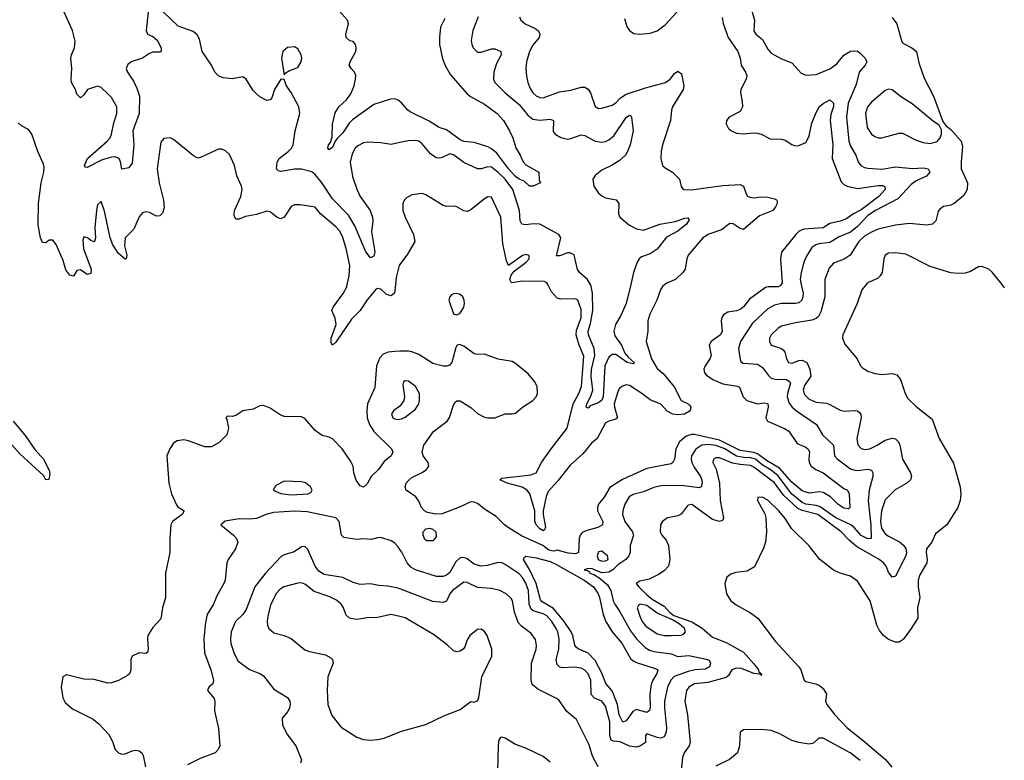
# Model space of a CAD drawing. Header units: inches. Extents: x 1603819 to 1745079, y 385938 to 533966.
# Tile 384 of 561: x 1697799 to 1703500, y 447247 to 451533. Entities that reach past the tile are written whole.
import ezdxf

# ---------------------------------------------------------------- set-up
doc = ezdxf.new("R2010")
doc.units = ezdxf.units.IN
doc.header["$MEASUREMENT"] = 0
for name, color, linetype in [('B6494', 7, 'Continuous'), ('B6495', 7, 'Continuous'), ('B7404', 7, 'Continuous'), ('B7405', 7, 'Continuous')]:
    doc.layers.add(name, color=color, linetype=linetype)

msp = doc.modelspace()

# ---------------------------------------------------------------- linework, layer by layer
at = {"layer": 'B6494', "color": 5}
for points, elevation in [([(1699974, 450000), (1699969.4, 449950.6), (1699950, 449935.3), (1699923.1, 449943.1), (1699890, 449974), (1699870, 449977.4), (1699859.3, 449970), (1699810, 449911.2), (1699770, 449850.9), (1699719.3, 449800.7), (1699630, 449666.9), (1699609.7, 449649.7), (1699602.6, 449662.6), (1699602.4, 449690), (1699630.7, 449770), (1699625.4, 449805.4), (1699606.9, 449850), (1699614.2, 449870), (1699671.7, 449948.3), (1699692, 449988), (1699694.8, 450000)], 380), ([(1700000, 449614), (1699970, 449613.6), (1699931.7, 449608.3), (1699902.9, 449597.1), (1699883.1, 449576.9), (1699865.5, 449530), (1699854.8, 449405.2), (1699813.4, 449310), (1699809.2, 449270), (1699811.1, 449230), (1699824, 449190), (1699850, 449150.9), (1699951.4, 449050), (1699959, 449030), (1699950.3, 449010), (1699910, 448975.4), (1699876.5, 448930), (1699834.8, 448890), (1699810, 448848), (1699790, 448828.4), (1699770, 448835.6), (1699747.4, 448867.4), (1699733.7, 448910), (1699728.8, 448948.8), (1699716.3, 448976.3), (1699665.1, 449050), (1699610, 449107.6), (1699590, 449117.6), (1699550, 449127.6), (1699530, 449139.7), (1699510, 449156.3), (1699450, 449225.6), (1699430, 449235.6), (1699330, 449236.9), (1699306.8, 449246.8), (1699250, 449285.1), (1699210, 449300.9), (1699190, 449299.3), (1699150, 449278.4), (1699090.3, 449269.7), (1699050, 449242.9), (1699030, 449237), (1699002, 449238), (1698992, 449230), (1698999.1, 449219.1), (1699008.4, 449170), (1698999.1, 449130), (1698954.2, 449085.8), (1698910, 449060.9), (1698870, 449060.5), (1698776.8, 449096.8), (1698750, 449101.7), (1698710, 449096.9), (1698690, 449082.9), (1698667.4, 449050), (1698651.6, 449010), (1698662.6, 448850), (1698678.3, 448790), (1698706, 448726), (1698714.4, 448714.4), (1698751.3, 448690), (1698739.1, 448670), (1698684.4, 448630), (1698674, 448610), (1698667.4, 448530), (1698668.8, 448450), (1698643.6, 448330), (1698643.7, 448190), (1698625.5, 448130), (1698615.1, 448064.9), (1698570, 448016), (1698541.6, 447970), (1698538.7, 447950), (1698543.1, 447890), (1698538.8, 447870), (1698530, 447864.5), (1698490, 447869.6), (1698451, 447850), (1698442.8, 447830), (1698442, 447770), (1698437.3, 447750), (1698423.1, 447736.9), (1698370, 447709.7), (1698330, 447695.8), (1698310, 447694), (1698230, 447714.5), (1698170, 447716.2), (1698070, 447742), (1698048, 447730), (1698038.4, 447670), (1698048.8, 447608.8), (1698061.7, 447581.7), (1698105, 447545), (1698224.2, 447484.2), (1698257.2, 447457.2), (1698315.9, 447395.9), (1698336.4, 447356.4), (1698352.2, 447310), (1698370, 447290.4), (1698390, 447283.2), (1698410, 447283.6), (1698450, 447301.5), (1698470, 447305.5), (1698490, 447301.7), (1698506.4, 447290), (1698514.3, 447274.3), (1698527.1, 447210)], 420), ([(1700000, 449296.6), (1699963.1, 449270), (1699952.2, 449250), (1699959.3, 449230), (1699970, 449223.1), (1699990, 449218.9), (1700000, 449221)], 440), ([(1697761.7, 449210), (1697830, 449127.3), (1697886.6, 449046.6), (1697936.1, 448990), (1697970, 448926.8), (1697974.3, 448905.7), (1697967.9, 448872.1), (1697950, 448869.6), (1697935.8, 448895.8), (1697800.5, 449020.5), (1697737.3, 449090)], 380), ([(1700000, 448467.2), (1699990, 448481.6), (1699970, 448503.6), (1699950, 448516.3), (1699890, 448535.6), (1699870, 448535.1), (1699834.5, 448525.5), (1699790, 448528.7), (1699750, 448524.4), (1699676.3, 448536.3), (1699662.4, 448550), (1699647.7, 448630), (1699628.3, 448650), (1699464.1, 448684.1), (1699390, 448689.1), (1699270, 448680.5), (1699230, 448670.7), (1699170, 448646.9), (1699130, 448642.8), (1699070, 448645.1), (1698988.6, 448631.4), (1698964.4, 448610), (1699037.6, 448550), (1699054, 448530), (1699062.4, 448510), (1699048.4, 448470), (1699006.4, 448410), (1698997.6, 448390), (1698989, 448290), (1698980.8, 448270), (1698940.8, 448199.2), (1698921.5, 448150), (1698884.9, 448090), (1698873.7, 448046.3), (1698864.2, 447950), (1698868.9, 447868.9), (1698906, 447770), (1698920.9, 447710), (1698916.4, 447690), (1698893.4, 447670), (1698886.7, 447650), (1698925.1, 447605.1), (1698928.4, 447590), (1698926.2, 447533.8), (1698950.4, 447430), (1698957.3, 447330), (1698947.7, 447310), (1698930.2, 447289.8), (1698843.1, 447256.9), (1698770, 447219.8)], 440), ([(1700000, 448240.1), (1699990, 448244), (1699930, 448255.6), (1699877.8, 448257.8), (1699830, 448268.4), (1699770, 448265.3), (1699730, 448276.5), (1699670, 448304.1), (1699561.7, 448321.7), (1699530, 448342.5), (1699509.1, 448370), (1699467, 448467), (1699450, 448483.7), (1699430, 448482.9), (1699387.1, 448452.9), (1699330, 448436.8), (1699312.7, 448427.3), (1699221.1, 448330), (1699161, 448250), (1699110, 448119.7), (1699090, 448091), (1699049.1, 448050.9), (1699023, 447990), (1699018.9, 447950), (1699022.3, 447922.3), (1699038.8, 447870), (1699062.3, 447822.3), (1699130, 447771.6), (1699188.5, 447748.5), (1699210, 447734.9), (1699270, 447658), (1699350, 447610.6), (1699363, 447590), (1699364.9, 447570), (1699360.5, 447550), (1699350.5, 447530), (1699319.3, 447490), (1699320.3, 447450), (1699350, 447393.4), (1699398.4, 447330), (1699430.4, 447250), (1699424, 447230)], 460), ([(1700000, 448079.6), (1699950, 448091.4), (1699870, 448073.6), (1699810, 448071.9), (1699750, 448061.2), (1699725, 448065), (1699709.3, 448069.3), (1699690, 448086.9), (1699672.3, 448132.3), (1699659.8, 448150), (1699633.3, 448173.3), (1699593.6, 448193.6), (1699503.2, 448223.2), (1699450, 448266.2), (1699430, 448273.3), (1699410, 448272.5), (1699328.7, 448251.3), (1699305.4, 448234.6), (1699286.3, 448213.7), (1699252.4, 448150), (1699236.8, 448090), (1699232.1, 448052.1), (1699233.6, 448030), (1699240.9, 448010), (1699270, 447985.3), (1699330.8, 447970), (1699370, 447951.7), (1699450, 447887.2), (1699476.8, 447876.8), (1699570, 447858.2), (1699600.8, 447840.8), (1699610.3, 447830), (1699613.4, 447810), (1699583.2, 447730), (1699578.6, 447650), (1699582, 447570), (1699606.2, 447506.2), (1699659.6, 447439.6), (1699750, 447381.6), (1699790, 447367), (1699830, 447364.2), (1699870, 447367.4), (1699910, 447374.9), (1700000, 447411.5)], 480)]:
    msp.add_lwpolyline(points, dxfattribs=dict(at, elevation=elevation))
at = {"layer": 'B6494', "color": 5, "elevation": 440}
msp.add_lwpolyline([(1699330, 448862), (1699282.6, 448837.4), (1699266.7, 448810), (1699310, 448790.2), (1699370, 448783.1), (1699470, 448788.4), (1699483.9, 448796.1), (1699491.8, 448810), (1699482, 448830), (1699453.2, 448853.2), (1699430, 448859.3)], close=True, dxfattribs=at)
at = {"layer": 'B6495', "color": 5}
for points, elevation in [([(1700000, 451060.5), (1699990, 451068.4), (1699970, 451075.2), (1699945.7, 451074.3), (1699850, 451041.7), (1699726.6, 450953.4), (1699706, 450934), (1699670, 450878.9), (1699635.2, 450844.8), (1699630, 450833.6), (1699626.6, 450833.4), (1699610, 450794.5), (1699590, 450780.9), (1699582.9, 450790), (1699586.9, 450810), (1699597.5, 450822.5), (1699607.4, 450852.6), (1699609, 450929), (1699625.9, 450994.1), (1699646.7, 451030), (1699690.7, 451069.3), (1699715.8, 451104.2), (1699735.5, 451150), (1699744, 451190), (1699745.3, 451210), (1699738.3, 451230), (1699717.6, 451250), (1699707.1, 451270), (1699712.2, 451290), (1699744.1, 451350), (1699747.7, 451370), (1699742.7, 451390), (1699730, 451406.6), (1699710, 451411.5), (1699689.7, 451430), (1699687.1, 451450), (1699702.3, 451510), (1699696.8, 451530), (1699610, 451627.7)], 340), ([(1698542.3, 451577.7), (1698530.6, 451470), (1698538.8, 451450), (1698570, 451437), (1698595.6, 451415.6), (1698618.7, 451370), (1698617.3, 451350), (1698610, 451346.3), (1698570, 451346.3), (1698550, 451338.4), (1698510, 451311.4), (1698444.4, 451290), (1698425.3, 451274.7), (1698415.9, 451250), (1698422.7, 451230), (1698458.1, 451178.1), (1698477.9, 451137.9), (1698493.3, 451090), (1698490.1, 450990), (1698454.5, 450890), (1698459.9, 450810), (1698450, 450703.7), (1698430, 450675.6), (1698390, 450667.8), (1698382.8, 450710), (1698374.5, 450730), (1698350, 450739.9), (1698330, 450738.7), (1698277.1, 450722.9), (1698190, 450678), (1698180.7, 450680.7), (1698173.2, 450690), (1698191.5, 450730), (1698306.2, 450830), (1698321.9, 450850), (1698330, 450870.4), (1698343, 450937), (1698361.6, 450990), (1698360.5, 451030), (1698330, 451082.8), (1698310, 451105), (1698270, 451140.7), (1698250, 451148.7), (1698191.4, 451128.6), (1698170, 451099.5), (1698150, 451081.6), (1698130, 451102.7), (1698122.4, 451130), (1698099.4, 451170), (1698097.5, 451190), (1698100.9, 451250), (1698094.6, 451310), (1698098, 451330), (1698116.2, 451370), (1698120.5, 451410), (1698105.2, 451470), (1698056.3, 451576.3)], 360), ([(1700000, 450822.5), (1699950, 450811.8), (1699890, 450821), (1699810, 450823.8), (1699790, 450820.9), (1699755.8, 450804.2), (1699740.9, 450790), (1699723.1, 450756.9), (1699712, 450708), (1699725.6, 450625.6), (1699750, 450552.2), (1699770.2, 450510), (1699827.6, 450430), (1699841.6, 450390), (1699843.9, 450370), (1699835.2, 450304.8), (1699855.2, 450190), (1699850, 450165.2), (1699830, 450155.1), (1699803.5, 450190), (1699740.1, 450340.1), (1699702.7, 450402.7), (1699610, 450496.1), (1699550, 450588.2), (1699510, 450636.5), (1699490, 450652.2), (1699430, 450667.5), (1699390, 450668.6), (1699310, 450654.6), (1699297.8, 450657.8), (1699285.7, 450670), (1699289.7, 450709.7), (1699301.4, 450730), (1699354, 450770), (1699371.8, 450790), (1699381.8, 450810), (1699394.2, 450890), (1699421.1, 450990), (1699415.8, 451030), (1699370, 451112.3), (1699343.7, 451150), (1699330, 451188), (1699310, 451188.7), (1699273.4, 451130), (1699258.8, 451081.2), (1699250, 451069.2), (1699230, 451065.2), (1699190, 451086), (1699170, 451103.7), (1699150, 451123.7), (1699110, 451189.4), (1699090, 451202.4), (1699029, 451191), (1698976.3, 451196.3), (1698950, 451208.3), (1698929.6, 451230), (1698909.6, 451270), (1698855.4, 451350), (1698840.1, 451420.1), (1698826.3, 451446.3), (1698804.2, 451464.2), (1698716.1, 451496.1), (1698630, 451578.4)], 360), ([(1699694.8, 450000), (1699706.2, 450050), (1699709.9, 450110.1), (1699690, 450209.5), (1699670, 450273.6), (1699652.8, 450310), (1699630, 450335), (1699541.3, 450410), (1699510, 450449.3), (1699422, 450462), (1699390, 450461.3), (1699370, 450451.6), (1699338.6, 450401.4), (1699330, 450391.3), (1699310, 450380.5), (1699290, 450387.6), (1699250, 450420.4), (1699230, 450424.8), (1699170, 450405.7), (1699106, 450394), (1699070, 450379.7), (1699050, 450378.4), (1699040.8, 450400.8), (1699042.5, 450430), (1699079.8, 450510), (1699086.3, 450550), (1699082.4, 450570), (1699056.9, 450630), (1699043, 450690), (1699014, 450754), (1698990, 450775.1), (1698970, 450783.7), (1698950, 450784.5), (1698850, 450737), (1698830, 450732), (1698805.2, 450745.2), (1698690, 450840.7), (1698670, 450849.4), (1698634, 450846), (1698615.5, 450824.5), (1698595.6, 450670), (1698606.1, 450590), (1698631, 450489), (1698634.7, 450445.3), (1698625.9, 450414.1), (1698610, 450397.6), (1698590, 450396.9), (1698550, 450416.9), (1698530, 450421.3), (1698510, 450415.8), (1698490, 450393.3), (1698458.9, 450321.1), (1698408.6, 450270), (1698405.4, 450225.4), (1698419.5, 450170), (1698414.8, 450150), (1698410, 450148), (1698370, 450179.7), (1698337.3, 450230), (1698323.2, 450270), (1698290, 450426), (1698270, 450481.2), (1698250, 450461.2), (1698243.2, 450430), (1698233.8, 450330), (1698238, 450270), (1698232.4, 450250), (1698230, 450248), (1698210, 450255.4), (1698190.7, 450270.7), (1698170, 450276.2), (1698163.5, 450256.5), (1698167.5, 450207.5), (1698212.3, 450090), (1698210, 450063.7), (1698190, 450058), (1698150, 450086), (1698130, 450082.7), (1698110, 450048.7), (1698090, 450055.1), (1698065.6, 450085.6), (1698050, 450139.5), (1698010, 450231.8), (1697990, 450257), (1697970, 450257.2), (1697950, 450242), (1697930, 450244), (1697919.5, 450270), (1697906.7, 450346.7), (1697907.3, 450470), (1697923.5, 450590), (1697939.2, 450650), (1697939.7, 450679.7), (1697937.1, 450697.1), (1697904.2, 450770), (1697869.4, 450870), (1697850, 450897.2), (1697810, 450919.3), (1697790, 450936)], 380), ([(1700000, 450116), (1699995.6, 450110), (1699977.9, 450042.1), (1699974, 450000)], 380)]:
    msp.add_lwpolyline(points, dxfattribs=dict(at, elevation=elevation))
at = {"layer": 'B6495', "color": 5, "elevation": 360}
msp.add_lwpolyline([(1699390, 451376), (1699350, 451372.3), (1699322, 451350), (1699315.5, 451310), (1699330, 451214), (1699336.4, 451223.6), (1699360.9, 451239.1), (1699410, 451257.3), (1699429.4, 451290), (1699432.8, 451310), (1699429.4, 451330), (1699410, 451364)], close=True, dxfattribs=at)
at = {"layer": 'B7404', "color": 5}
for points, elevation in [([(1702323.5, 450000), (1702334.2, 449950), (1702333.8, 449930), (1702326.8, 449910), (1702310, 449894.5), (1702290.7, 449890), (1702210, 449889.9), (1702170, 449881.9), (1702130, 449859.6), (1702042.3, 449777.7), (1701973.1, 449670), (1701960.5, 449630), (1701970, 449567.3), (1701974.7, 449554.7), (1701985, 449545), (1702070, 449538.8), (1702100.1, 449520.1), (1702133.6, 449473.6), (1702150, 449458.5), (1702172.1, 449452.1), (1702239.3, 449450), (1702257.8, 449437.8), (1702262.2, 449430), (1702243.9, 449370), (1702242.5, 449350), (1702253.7, 449313.7), (1702271, 449291), (1702295.9, 449270), (1702412.4, 449190), (1702447.5, 449130), (1702511, 449070), (1702517.3, 449010), (1702532.7, 448992.7), (1702610, 448934.3), (1702627.3, 448927.3), (1702650, 448924.2), (1702710, 448931.1), (1702730, 448926.4), (1702738.4, 448910), (1702738.9, 448890), (1702716.3, 448810), (1702710.9, 448749.1), (1702727.3, 448610), (1702729.1, 448530.9), (1702710, 448529.4), (1702670, 448547.1), (1702632.1, 448592.1), (1702610.5, 448610.5), (1702524.1, 448650), (1702433.2, 448713.2), (1702410, 448721.2), (1702350, 448729.3), (1702330, 448738.2), (1702267.2, 448790), (1702190, 448894.1), (1702150, 448925.7), (1702096.9, 448956.9), (1702058.5, 448990), (1702030, 448997.9), (1701990, 448998.8), (1701950, 449006.7), (1701881.7, 449050), (1701830, 449068.6), (1701785.8, 449074.2), (1701748.4, 449070), (1701713, 449047), (1701689.1, 449010), (1701686.3, 448990), (1701690.1, 448970), (1701703.1, 448943.1), (1701740.3, 448890), (1701747.9, 448870), (1701751.2, 448848.8), (1701744.6, 448830), (1701730, 448823.8), (1701630, 448838.3), (1701510, 448835.4), (1701470, 448826.7), (1701410, 448800.7), (1701350, 448785.7), (1701327.4, 448772.6), (1701302.9, 448730), (1701290.7, 448690), (1701289.5, 448670), (1701302.5, 448630), (1701346.2, 448570), (1701352.9, 448550), (1701334, 448490), (1701332.8, 448450), (1701326.3, 448430), (1701307.4, 448410), (1701261.1, 448378.9), (1701232.2, 448350), (1701210, 448335.7), (1701170, 448332.9), (1701110, 448356.8), (1701084.2, 448355.8), (1701067.4, 448350), (1701086.1, 448346.1), (1701097.8, 448337.8), (1701100.8, 448330), (1701122.3, 448322.3), (1701158.9, 448298.9), (1701202.5, 448262.5), (1701221.4, 448230), (1701235.3, 448170), (1701244.5, 448150), (1701272.5, 448110), (1701335.4, 447995.4), (1701370, 447949.4), (1701419.6, 447899.6), (1701445.1, 447885.1), (1701470, 447877.5), (1701570, 447862.2), (1701610, 447848.5), (1701673.6, 447853.6), (1701772.7, 447832.7), (1701790, 447826.2), (1701798.5, 447810), (1701791.8, 447788.2), (1701770, 447774.1), (1701710, 447770.8), (1701670, 447760.7), (1701588.8, 447731.2), (1701568.1, 447710), (1701549.2, 447670), (1701532.1, 447590), (1701532.1, 447550), (1701544.6, 447435.4), (1701541.5, 447410), (1701530, 447383.5), (1701510, 447375), (1701490, 447378), (1701430, 447400.7), (1701422.6, 447390), (1701422.8, 447350), (1701393, 447330), (1701370, 447322.1), (1701329.4, 447329.4), (1701274.6, 447354.6), (1701237.2, 447357.2), (1701224, 447364), (1701215.2, 447390), (1701214.9, 447470), (1701190, 447561.1), (1701170, 447588.9), (1701126.9, 447606.9), (1701107.6, 447627.6), (1701104.8, 447710), (1701090, 447747.1), (1701070, 447769.2), (1701050, 447780.8), (1701010, 447786.7), (1700941.9, 447781.9), (1700925.7, 447785.7), (1700910, 447800.5), (1700905, 447830), (1700919.9, 447890), (1700922.6, 447950), (1700914.7, 447990), (1700905.7, 448010), (1700879.4, 448050), (1700850, 448082.5), (1700830, 448094.6), (1700771.9, 448111.9), (1700760.9, 448120.9), (1700748.1, 448150), (1700745.7, 448230), (1700730, 448271.3), (1700710, 448304.9), (1700690, 448326.5), (1700610, 448381), (1700590, 448389.8), (1700570, 448391.4), (1700505.9, 448374.1), (1700469.6, 448370.4), (1700430, 448382.1), (1700390, 448413.6), (1700370, 448421.6), (1700350, 448418), (1700323.5, 448396.5), (1700290, 448334.2), (1700270, 448317.8), (1700250, 448310.5), (1700211.2, 448311.2), (1700090, 448349.4), (1700064.4, 448364.4), (1700042, 448390), (1700011.1, 448451.1), (1700000, 448467.2)], 440), ([(1702208.3, 450000), (1702205.7, 449994.3), (1702190, 449987.4), (1702132, 449988), (1702116.7, 449983.3), (1702024.8, 449915.2), (1701990, 449870.9), (1701970, 449855.7), (1701950, 449847.6), (1701899.4, 449840.6), (1701873.9, 449826.1), (1701864.2, 449810), (1701861.1, 449790), (1701866, 449730), (1701856.5, 449710), (1701803.2, 449670), (1701790.9, 449650), (1701801.6, 449590), (1701795, 449570), (1701767, 449530), (1701760.2, 449510), (1701763.8, 449490), (1701775.9, 449475.9), (1701812.2, 449450), (1701870, 449426.6), (1701952.4, 449412.4), (1701966.2, 449406.2), (1701987.1, 449350), (1702009.6, 449329.6), (1702070, 449310.6), (1702110, 449316.1), (1702130, 449312.3), (1702132.5, 449290), (1702118, 449230), (1702129, 449210), (1702226.5, 449166.5), (1702251.2, 449151.2), (1702300.9, 449080.9), (1702350, 449059.3), (1702366, 449046), (1702372.2, 449030), (1702368, 448992), (1702370.6, 448970.6), (1702381.6, 448950), (1702409.2, 448930), (1702450.2, 448910), (1702570, 448819.3), (1702591.8, 448810), (1702602, 448790), (1702604.4, 448710), (1702596.9, 448703.1), (1702570, 448706.2), (1702535.9, 448730), (1702492.6, 448772.6), (1702450, 448797.2), (1702430, 448801.4), (1702370, 448793.2), (1702330, 448806.8), (1702270, 448857.1), (1702197.9, 448937.9), (1702121.9, 448981.9), (1702070, 449021.4), (1702050, 449028.5), (1701970, 449040.6), (1701850, 449099.9), (1701706.8, 449133.2), (1701687.8, 449132.2), (1701657.8, 449122.2), (1701619.4, 449090), (1701597.8, 449050), (1701589.4, 448990), (1701579.7, 448970), (1701570, 448962), (1701430, 448936.3), (1701288.2, 448871.8), (1701214.8, 448825.2), (1701183.7, 448770), (1701151, 448730), (1701143.5, 448710), (1701144.8, 448690), (1701174.8, 448630), (1701172.3, 448610), (1701145.4, 448594.6), (1701082.2, 448577.8), (1701055.3, 448564.7), (1701044.3, 448550), (1701037.9, 448530), (1701033.3, 448450), (1701017.3, 448442.7), (1700974, 448446), (1700910, 448462.6), (1700890, 448458), (1700863.1, 448463.1), (1700827.3, 448490), (1700705.2, 448545.2), (1700633.6, 448590), (1700605.3, 448610), (1700557.3, 448657.3), (1700495.7, 448695.7), (1700450, 448732.5), (1700430, 448741.3), (1700410, 448742), (1700350, 448713.6), (1700245.8, 448674.2), (1700209.1, 448670.9), (1700160.9, 448680.9), (1700142.7, 448690), (1700124.6, 448710), (1700110, 448746.9), (1700092.1, 448772.1), (1700035.6, 448810), (1700030.7, 448830), (1700036.5, 448850), (1700051, 448869), (1700070, 448882.9), (1700130, 448912), (1700153.3, 448930), (1700167.8, 448950), (1700164.2, 448970), (1700135.8, 449010), (1700129.8, 449029.8), (1700139.2, 449070), (1700195, 449150), (1700274.7, 449210), (1700288.2, 449231.8), (1700310, 449302.8), (1700320.6, 449319.4), (1700330, 449328.2), (1700350, 449327), (1700410, 449288.4), (1700450, 449254.4), (1700490, 449233.4), (1700510, 449228.1), (1700550, 449229.2), (1700610, 449252.9), (1700650, 449251.8), (1700670, 449257), (1700709.2, 449290.8), (1700770.4, 449329.6), (1700788.7, 449350), (1700797.3, 449370), (1700795.2, 449410), (1700780.2, 449440.2), (1700742.9, 449482.9), (1700670, 449543.9), (1700650, 449554.2), (1700570, 449569), (1700490, 449597.2), (1700450, 449595.6), (1700430, 449600.4), (1700370, 449644.5), (1700346, 449654), (1700330.9, 449649.1), (1700324.5, 449635.5), (1700301.3, 449550), (1700286.5, 449533.5), (1700271.5, 449528.5), (1700250, 449528.7), (1700190, 449544.2), (1700110, 449596.1), (1700070, 449611.9), (1700050, 449614.6), (1700000, 449614)], 420), ([(1701533.8, 450000), (1701520.3, 449990), (1701508.2, 449970), (1701487.3, 449910), (1701446.7, 449830), (1701435.2, 449790), (1701435.3, 449730), (1701425.2, 449670), (1701457.2, 449570), (1701490, 449515.4), (1701525.4, 449485.4), (1701588.6, 449408.6), (1701629, 449330), (1701670.1, 449310.1), (1701679.7, 449299.7), (1701685.1, 449290), (1701681.3, 449270), (1701647.9, 449250), (1701610, 449245.8), (1701579.5, 449250), (1701548.5, 449268.5), (1701510, 449307.3), (1701450, 449333.2), (1701401.9, 449370), (1701330, 449415.6), (1701310, 449420.9), (1701284.9, 449410), (1701270, 449396.3), (1701261.1, 449378.9), (1701241, 449310), (1701241.8, 449290), (1701260.9, 449230), (1701250, 449220.9), (1701210, 449210.5), (1701190, 449199.8), (1701142.5, 449110), (1701110, 449082), (1701058.9, 449021.1), (1700985.4, 448954.6), (1700915.5, 448864.5), (1700857.8, 448802.2), (1700847.1, 448772.9), (1700830.5, 448690.5), (1700830.1, 448670), (1700843, 448597), (1700838.3, 448581.7), (1700830, 448575.9), (1700810, 448586.1), (1700790, 448610), (1700782.3, 448630), (1700781, 448690), (1700752.6, 448790), (1700737.9, 448810), (1700708.3, 448828.3), (1700620.5, 448850), (1700578, 448870), (1700590, 448880.3), (1700760.6, 448899.4), (1700788.7, 448911.3), (1700820.1, 448970), (1700875.2, 449050), (1700969.1, 449170), (1701004.1, 449310), (1701037, 449370), (1701051.6, 449410), (1701065.1, 449585.1), (1701037.5, 449650), (1701021.4, 449710), (1701023.5, 449736.5), (1701050, 449808.2), (1701050, 449856), (1701030.5, 449910.5), (1701017.4, 449917.4), (1700930, 449915), (1700910, 449921.1), (1700878.6, 449958.6), (1700856.6, 450000)], 380), ([(1701336.7, 450000), (1701310.9, 449890), (1701279.3, 449820.7), (1701248.6, 449770), (1701238, 449730), (1701243.9, 449703.9), (1701283.7, 449650), (1701303.2, 449603.2), (1701320.9, 449580.9), (1701355.8, 449550), (1701350, 449542), (1701315.1, 449550), (1701250, 449595.3), (1701230, 449596.1), (1701210, 449579.3), (1701187.3, 449530), (1701177.9, 449350), (1701170, 449332.2), (1701150, 449316.5), (1701102.2, 449297.8), (1701090, 449284.5), (1701079, 449290), (1701082.2, 449310), (1701105.7, 449354.3), (1701116.3, 449390), (1701108.1, 449468.1), (1701109.1, 449509.1), (1701128.8, 449590), (1701124.3, 449630), (1701093, 449710), (1701090.7, 449730), (1701104.4, 449775.6), (1701118.1, 449850), (1701115, 449950), (1701108.2, 449990), (1701102.9, 450000)], 360), ([(1702460.3, 450000), (1702459.8, 449930), (1702437.4, 449842.6), (1702424.7, 449815.3), (1702410, 449803.4), (1702385.9, 449794.1), (1702290, 449779.2), (1702210, 449759.3), (1702190, 449747.4), (1702150.3, 449710), (1702140.8, 449690), (1702140.3, 449670), (1702150.5, 449650), (1702209.4, 449629.4), (1702220.4, 449620.4), (1702229.3, 449609.3), (1702238.5, 449570), (1702250.2, 449550.2), (1702270, 449545.2), (1702310, 449561.2), (1702330, 449563.5), (1702356.1, 449550), (1702373.2, 449510), (1702378.8, 449470), (1702343.1, 449416.9), (1702334.7, 449390), (1702343.5, 449363.5), (1702370, 449336.6), (1702410, 449319.9), (1702470, 449313.1), (1702490, 449306.5), (1702550, 449273.1), (1702571.8, 449268.2), (1702631.6, 449271.6), (1702648.9, 449268.9), (1702660.3, 449260.3), (1702668.9, 449248.9), (1702670.2, 449230), (1702645, 449110), (1702652.2, 449072.2), (1702670, 449051.4), (1702690, 449045.1), (1702721.6, 449050), (1702764, 449070), (1702810, 449099.7), (1702850, 449111.5), (1702870, 449108.2), (1702886.4, 449090), (1702894.9, 449070), (1702910.3, 448990), (1702956.5, 448910), (1702961.3, 448890), (1702955.8, 448870), (1702934.4, 448850), (1702868.3, 448811.7), (1702810, 448754.5), (1702789, 448691), (1702782.9, 448630), (1702789.2, 448590), (1702810, 448558.6), (1702830, 448543.8), (1702892.2, 448512.2), (1702917.6, 448490), (1702928.9, 448470), (1702932.6, 448450), (1702929.4, 448430.6), (1702870, 448313.6), (1702850, 448306), (1702830, 448335.1), (1702815.3, 448370), (1702800.2, 448390), (1702775.4, 448410), (1702644, 448484), (1702600.7, 448520.7), (1702555.8, 448570), (1702419.4, 448670), (1702330, 448692.6), (1702305, 448705), (1702220.7, 448780.7), (1702170, 448852.6), (1702050, 448944), (1702030, 448953.5), (1701970, 448958), (1701926.6, 448966.6), (1701850, 448997), (1701830, 448997.1), (1701815.8, 448990), (1701811.7, 448970), (1701831.4, 448931.4), (1701851.5, 448851.5), (1701853.6, 448750), (1701874.6, 448650), (1701870, 448636.2), (1701850, 448629.1), (1701810, 448640.9), (1701690, 448726.9), (1701670, 448724.2), (1701662.6, 448717.4), (1701628.9, 448671.1), (1701610, 448662.4), (1701550, 448649.7), (1701520.3, 448630), (1701509.2, 448610), (1701506.4, 448570), (1701516.5, 448550), (1701541.3, 448521.3), (1701555.5, 448490), (1701562.8, 448410), (1701554.7, 448370), (1701530, 448342.6), (1701498.1, 448321.9), (1701444.1, 448295.9), (1701390, 448283.5), (1701368.3, 448270), (1701383, 448250), (1701430, 448205), (1701460, 448180), (1701530, 448139.9), (1701563.1, 448103.1), (1701585.5, 448085.5), (1701690, 448049), (1701751.1, 448011.1), (1701810, 447959.5), (1701889.4, 447929.4), (1701990, 447873.4), (1702050, 447804.4), (1702075.8, 447770), (1702078.8, 447758.8), (1702095.3, 447744.7), (1702090, 447738), (1702086, 447746), (1702050, 447749.8), (1701977.7, 447777.7), (1701950, 447779.3), (1701921.3, 447770), (1701903, 447737), (1701890, 447726), (1701783.1, 447696.9), (1701706.4, 447690), (1701673.4, 447670), (1701660.2, 447650), (1701650.2, 447590), (1701664.8, 447510), (1701680.9, 447350), (1701674.2, 447330), (1701646.3, 447290), (1701636.1, 447263.9), (1701628.3, 447190)], 460), ([(1702700, 450000), (1702674.9, 449970), (1702647.4, 449890), (1702564.5, 449710), (1702562.6, 449690), (1702575.7, 449655.7), (1702647.6, 449570), (1702667.4, 449530), (1702678.8, 449518.8), (1702710, 449498.5), (1702750, 449485), (1702790, 449479.7), (1702850, 449486.2), (1702877.9, 449477.9), (1702898.6, 449450), (1702925.8, 449370), (1702941.9, 449341.9), (1702990, 449294.7), (1703081.1, 449221.1), (1703121.5, 449110), (1703206, 448966), (1703244.5, 448830), (1703248.1, 448790), (1703243.9, 448750), (1703230.3, 448710), (1703167.7, 448610), (1703102, 448558), (1703079.3, 448510), (1703048.9, 448470), (1703046.7, 448450), (1703053.1, 448410), (1703050.4, 448390), (1703010, 448319.5), (1703000.7, 448290), (1703000.2, 448250), (1703010.2, 448190), (1702997.4, 448130), (1702998.2, 448070), (1702956.9, 448003.1), (1702914.1, 447945.9), (1702890, 447930.9), (1702870, 447929.8), (1702830, 447945.8), (1702799.2, 447970), (1702777.6, 447997.6), (1702761.3, 448030), (1702722.3, 448170), (1702650, 448283.5), (1702610, 448312.1), (1702549.9, 448329.9), (1702510, 448347.8), (1702432.2, 448410), (1702368, 448490), (1702267.6, 448587.6), (1702230, 448646), (1702194, 448690), (1702130, 448753.3), (1702098, 448770), (1702071.6, 448768.4), (1702071, 448750), (1702113.5, 448673.5), (1702119.5, 448650), (1702123.7, 448570), (1702116, 448510), (1702105.7, 448474.3), (1702052.4, 448367.6), (1702010, 448341.6), (1701945.5, 448334.5), (1701916.3, 448323.7), (1701894, 448306), (1701880.7, 448270), (1701890.5, 448210), (1701917.1, 448170), (1701946.3, 448146.3), (1702030, 448101.1), (1702073.4, 448070), (1702175, 447935), (1702310, 447788.2), (1702321.7, 447770), (1702341.6, 447710), (1702350, 447703.7), (1702408.8, 447688.8), (1702430, 447679.3), (1702450, 447662), (1702470.4, 447630), (1702463.8, 447590), (1702472.2, 447570), (1702518, 447510), (1702590, 447434.6), (1702682.3, 447362.3), (1702811.2, 447251.2), (1702847.6, 447207.6)], 480), ([(1703501.3, 449981.3), (1703486.5, 450000)], 480), ([(1700000, 449221), (1700010, 449223.1), (1700030, 449232.7), (1700090, 449278.7), (1700109.7, 449310), (1700114.2, 449330), (1700113.1, 449370), (1700090, 449409.6), (1700050, 449440.5), (1700030, 449443.7), (1700022, 449438), (1700017.1, 449422.9), (1700026.2, 449350), (1700023.2, 449330), (1700002, 449298), (1700000, 449296.6)], 440), ([(1701148.2, 447210), (1701115.8, 447270), (1701095.7, 447335.7), (1701022.3, 447482.3), (1700966, 447530), (1700918.7, 447598.7), (1700798.7, 447658.7), (1700765.8, 447685.8), (1700761, 447710), (1700761.4, 447810), (1700789.8, 447890), (1700791.5, 447911.5), (1700785.2, 447945.2), (1700760.8, 447980.8), (1700703.7, 448023.7), (1700685.3, 448045.3), (1700664.2, 448104.2), (1700652.8, 448170), (1700644.2, 448184.2), (1700615.1, 448210), (1700578.4, 448230), (1700530, 448241.5), (1700450, 448246.9), (1700390, 448276), (1700370, 448278), (1700304.7, 448230), (1700288.4, 448210), (1700270, 448168.7), (1700250, 448161.1), (1700190, 448166.5), (1700000, 448240.1)], 460), ([(1700000, 447411.5), (1700010, 447415.6), (1700150, 447454.6), (1700255.1, 447504.9), (1700350, 447540.3), (1700410, 447587.3), (1700430, 447582.8), (1700449.3, 447590.7), (1700457, 447610), (1700474.5, 447730), (1700532.3, 447850), (1700532, 447890), (1700505.1, 447970), (1700490, 447991.8), (1700470, 448005.1), (1700450, 448004.5), (1700406, 447970), (1700390, 447944), (1700377, 447903), (1700368.6, 447891.4), (1700350, 447878), (1700330, 447874), (1700310, 447881.3), (1700274.5, 447914.5), (1700194.7, 447974.7), (1700030, 448072.4), (1700000, 448079.6)], 480), ([(1702665.7, 447245.7), (1702606.2, 447290), (1702450, 447374.7), (1702424.9, 447375.1), (1702394.6, 447345.4), (1702370, 447339.5), (1702310.5, 447349.5), (1702270, 447362.4), (1702200.4, 447400.4), (1702150, 447419.7), (1702090, 447425.1), (1701990, 447422.7), (1701970.7, 447409.3), (1701966.7, 447330), (1701954, 447290), (1701908.4, 447251.6), (1701830, 447213.6)], 480), ([(1700870, 447237), (1700830, 447269.6), (1700730, 447316.9), (1700670, 447337.6), (1700610, 447375.1), (1700590, 447381.2), (1700582, 447378), (1700573.7, 447366.3), (1700568.5, 447331.5), (1700562.6, 447110)], 480)]:
    msp.add_lwpolyline(points, dxfattribs=dict(at, elevation=elevation))
for points, elevation in [([(1700330, 449949.6), (1700310, 449947.6), (1700299.6, 449940.4), (1700288.5, 449930), (1700283.7, 449910), (1700310, 449831), (1700330, 449824.9), (1700350, 449835.5), (1700369.7, 449870), (1700373.6, 449890), (1700372.7, 449910), (1700364.2, 449930), (1700350, 449943)], 420), ([(1700156.2, 448516.2), (1700144.2, 448524.2), (1700135.3, 448550), (1700135, 448570), (1700150, 448587.2), (1700172.4, 448590), (1700190, 448584.3), (1700208.5, 448570), (1700210, 448540.9), (1700190, 448517.2)], 420), ([(1701430, 447524.1), (1701370, 447540.1), (1701362.9, 447537.1), (1701348.6, 447530), (1701310, 447475.8), (1701290, 447467.2), (1701270, 447509.8), (1701259.2, 447570), (1701236.8, 447630), (1701226.3, 447650), (1701192.3, 447692.3), (1701170, 447751.9), (1701130, 447824.8), (1701090, 447866.6), (1701032.1, 447892.1), (1701021.4, 447901.4), (1701013.2, 447913.2), (1701000.9, 447970), (1700992.1, 447990), (1700951.3, 448050), (1700890, 448124.9), (1700824.2, 448164.2), (1700815.1, 448175.1), (1700788.7, 448270), (1700751.5, 448351.5), (1700715, 448410), (1700719.1, 448420.9), (1700730, 448428.3), (1700790, 448418.5), (1700870, 448397), (1700902.9, 448382.9), (1701067.3, 448290), (1701121.3, 448250), (1701148.7, 448210), (1701156.5, 448190), (1701177.5, 448090), (1701192.5, 448050), (1701228.8, 447990), (1701285.7, 447925.7), (1701336.1, 447836.1), (1701350, 447822.8), (1701370, 447813.1), (1701478.7, 447778.7), (1701493.4, 447770), (1701487.8, 447750), (1701463.9, 447710), (1701454.9, 447685.1), (1701446.6, 447630), (1701449.7, 447550.3), (1701445.1, 447534.9)], 420), ([(1701170, 448458), (1701150, 448453), (1701142.4, 448430), (1701147.2, 448410), (1701170, 448399.7), (1701190, 448400.8), (1701205.6, 448410), (1701202.2, 448430)], 440), ([(1701390.2, 448149.8), (1701379.4, 448140.6), (1701374, 448130), (1701390, 448080.3), (1701402.2, 448050), (1701423.6, 448023.6), (1701490, 447979.3), (1701530, 447969.1), (1701570, 447969.6), (1701629.1, 447970.9), (1701642.4, 447977.6), (1701653.5, 447990), (1701647.3, 448010), (1701616.8, 448036.8), (1701579.2, 448059.2), (1701490, 448097.8), (1701430, 448142.6)], 460)]:
    msp.add_lwpolyline(points, close=True, dxfattribs=dict(at, elevation=elevation))
at = {"layer": 'B7405', "color": 5}
for points, elevation in [([(1701299.8, 451539.8), (1701314.4, 451494.4), (1701330.1, 451470.1), (1701353.9, 451453.9), (1701390.2, 451450.2), (1701450, 451455.9), (1701490, 451468.6), (1701536.8, 451503.2), (1701602.8, 451577.2)], 420), ([(1702036.3, 451590), (1702052.7, 451530), (1702048.6, 451468.6), (1702061.3, 451450), (1702099, 451419), (1702130, 451362.4), (1702150, 451339.5), (1702210, 451306.5), (1702270, 451283.6), (1702324, 451224), (1702350, 451212.2), (1702410, 451216.5), (1702490, 451248.7), (1702530, 451278.5), (1702570, 451327.8), (1702608.8, 451351.2), (1702633.9, 451353.9), (1702650, 451351), (1702662.4, 451342.4), (1702694.6, 451310), (1702704.4, 451290), (1702694.8, 451270), (1702659.7, 451230), (1702641.7, 451158.3), (1702595.5, 451050), (1702585.4, 450970), (1702600.1, 450830), (1702610, 450802.3), (1702640.6, 450750), (1702652.9, 450710), (1702668.7, 450688.7), (1702690, 450678.2), (1702710, 450674.5), (1702790, 450668.2), (1702870, 450681.3), (1702967.8, 450672.2), (1703030, 450676.9), (1703059.1, 450670), (1703068.4, 450650), (1703050, 450628.7), (1702990, 450600.5), (1702960.4, 450579.6), (1702884, 450496), (1702753, 450430), (1702710, 450400.6), (1702650, 450336.3), (1702610, 450304.2), (1702543.8, 450276.2), (1702490, 450244.1), (1702424.8, 450235.2), (1702408.9, 450230), (1702386, 450214), (1702354.3, 450165.7), (1702339.2, 450130), (1702322.5, 450070), (1702317, 450030), (1702323.5, 450000)], 440), ([(1700260.2, 451539.8), (1700236.1, 451490), (1700229.5, 451430), (1700230.1, 451390.1), (1700247.5, 451307.5), (1700264.9, 451264.9), (1700293.4, 451213.4), (1700390, 451103.7), (1700408.6, 451088.6), (1700490, 451044.7), (1700563.8, 450990), (1700600.4, 450950), (1700635.3, 450890), (1700653.4, 450850), (1700671.5, 450791.5), (1700696.3, 450750), (1700713.4, 450710), (1700730, 450693.4), (1700804.7, 450650), (1700806.4, 450606.4), (1700814, 450590), (1700770.3, 450569.7), (1700750, 450569.8), (1700718.8, 450598.8), (1700690, 450610.8), (1700670, 450625.2), (1700630, 450668.1), (1700560.5, 450760.5), (1700530, 450786.8), (1700510, 450797.3), (1700430, 450822), (1700370, 450828.6), (1700350, 450838), (1700270, 450895.9), (1700227.1, 450910), (1700170, 450946.8), (1700059.9, 451000.1), (1700046.2, 451010), (1700010, 451052.5), (1700000, 451060.5)], 340), ([(1700454, 451550), (1700422, 451470), (1700413, 451413), (1700416.5, 451390), (1700425.3, 451370), (1700450, 451345.7), (1700470, 451345.5), (1700530, 451365.6), (1700550, 451365.4), (1700583.7, 451350), (1700586.5, 451330), (1700560.1, 451279.9), (1700544.2, 451230), (1700541.4, 451190), (1700549.2, 451170), (1700610.2, 451110), (1700690, 451041.7), (1700741.8, 450981.8), (1700770, 450958), (1700810, 450951.2), (1700870, 450957.1), (1700890, 450950.3), (1700886.9, 450886.9), (1700898.7, 450870), (1700932.1, 450852.1), (1700970, 450842.5), (1700990, 450845.5), (1701050, 450867.4), (1701070, 450863.9), (1701130, 450831), (1701170, 450825.5), (1701190, 450828.4), (1701210, 450837.6), (1701238.2, 450861.8), (1701310, 450966.4), (1701330, 450981.6), (1701337.2, 450977.2), (1701341.6, 450970), (1701351.3, 450890), (1701333, 450810), (1701317.6, 450770), (1701305.5, 450750), (1701270, 450716.5), (1701230, 450691.1), (1701170, 450662.2), (1701130, 450632.4), (1701117.3, 450610), (1701123.8, 450570), (1701150, 450530.3), (1701170, 450513.6), (1701190, 450502.4), (1701252.7, 450490), (1701267.2, 450470), (1701266.7, 450410), (1701274, 450390), (1701330, 450344.6), (1701370, 450323.1), (1701410, 450315.6), (1701504.5, 450350), (1701594.5, 450365.5), (1701650, 450384.4), (1701666.4, 450386.4), (1701674.4, 450374.4), (1701659.5, 450350), (1701610.2, 450310), (1701544.7, 450275.3), (1701490, 450205.9), (1701450, 450178.7), (1701399.9, 450160.1), (1701386.2, 450150), (1701373.4, 450130), (1701353, 450070), (1701336.7, 450000)], 360), ([(1700693.4, 451550), (1700699.5, 451530), (1700725.5, 451510), (1700783.4, 451483.4), (1700800.3, 451470), (1700810.3, 451450), (1700806.5, 451430), (1700770, 451386), (1700750.2, 451350), (1700733.4, 451290), (1700729.2, 451250), (1700733, 451207), (1700740.2, 451170), (1700754.5, 451134.5), (1700770.7, 451110.7), (1700790, 451093), (1700810, 451083), (1700830, 451081.4), (1700924.4, 451115.6), (1700990, 451125.1), (1701050, 451143.2), (1701070, 451143.8), (1701090.6, 451130.6), (1701103.5, 451110), (1701130, 451030.6), (1701150, 451020.3), (1701170, 451020.8), (1701230, 451038.6), (1701250, 451052.6), (1701278, 451082), (1701310, 451101.7), (1701421.6, 451138.4), (1701538.3, 451170), (1701564.1, 451190), (1701590, 451222.3), (1701610, 451235.6), (1701630, 451219.3), (1701644.4, 451150), (1701640.8, 451130), (1701578.3, 451030), (1701571.8, 451010), (1701566.3, 450950), (1701519.7, 450810), (1701513.3, 450773.3), (1701510.3, 450730), (1701520.5, 450690), (1701535.4, 450675.4), (1701578, 450650), (1701619.3, 450610), (1701628.3, 450568.3), (1701635.5, 450555.5), (1701644.7, 450550), (1701688.3, 450548.3), (1701870, 450573.8), (1701970, 450579.4), (1701990.2, 450570), (1702005.2, 450525.2), (1702012.9, 450512.9), (1702025.6, 450505.6), (1702050, 450502.6), (1702090, 450507.9), (1702130, 450506.6), (1702170, 450497.1), (1702181.5, 450490), (1702183.6, 450483.6), (1702184.8, 450470), (1702175.6, 450450), (1702158.7, 450430), (1702081.8, 450398.2), (1701990, 450318.5), (1701970, 450324.1), (1701930, 450351.3), (1701910, 450354), (1701863.1, 450316.9), (1701788.3, 450291.7), (1701754.9, 450270), (1701668.9, 450170), (1701660.9, 450150), (1701651.3, 450090), (1701638.3, 450070), (1701594.9, 450030), (1701548.9, 450011.1), (1701533.8, 450000)], 380), ([(1701866.2, 451546.2), (1701872.2, 451512.2), (1701901.6, 451430), (1701957.6, 451350), (1701970.2, 451310), (1701975.8, 451270), (1702001.3, 451230), (1702008.3, 451210), (1702004.1, 451190), (1701973.8, 451130), (1701972.1, 451110), (1701982.7, 451062.7), (1701984.7, 451030), (1701970, 451002.7), (1701906, 450970), (1701890.2, 450950), (1701889.2, 450930), (1701903.4, 450903.4), (1701919.3, 450890), (1701950, 450876.9), (1701990, 450872.1), (1702050, 450879.1), (1702070, 450877.3), (1702091.1, 450871.1), (1702143.2, 450843.2), (1702210, 450842.6), (1702230, 450836.4), (1702270.3, 450810.3), (1702290, 450803.7), (1702310, 450805.3), (1702350, 450823.2), (1702360.9, 450839.1), (1702370, 450862), (1702384.8, 450935.2), (1702410, 450995.6), (1702429.9, 451030.1), (1702450, 451049), (1702490.3, 451070.3), (1702510, 451050.7), (1702511.3, 451031.3), (1702496, 450984), (1702492.3, 450950), (1702506.4, 450810), (1702503.5, 450730), (1702555.9, 450595.9), (1702570, 450580.2), (1702589.6, 450569.6), (1702650, 450555.9), (1702770, 450574), (1702793.9, 450573.9), (1702808.2, 450568.2), (1702809.4, 450550), (1702772.6, 450510), (1702670, 450432.4), (1702626.6, 450410), (1702581.4, 450378.6), (1702550, 450366.5), (1702490, 450353.9), (1702450, 450329.4), (1702338.1, 450321.9), (1702311.4, 450308.6), (1702291.8, 450290), (1702210, 450187), (1702204.7, 450150), (1702212.8, 450010), (1702208.3, 450000)], 420), ([(1702850, 451546.7), (1702877.3, 451510), (1702905.4, 451405.4), (1702915.1, 451395.1), (1702964, 451370), (1702990.3, 451350), (1703004.4, 451284.4), (1703035.6, 451195.6), (1703090, 451090.7), (1703144.5, 450944.5), (1703160.4, 450920.4), (1703190, 450898), (1703250.4, 450830), (1703257, 450797), (1703248.9, 450710), (1703250.4, 450670), (1703286, 450590), (1703284.9, 450550), (1703264.4, 450515.6), (1703210.2, 450469.8), (1703190, 450460.5), (1703147.8, 450452.2), (1703124.2, 450435.8), (1703116.5, 450423.5), (1703103.1, 450370), (1703084, 450350), (1703050, 450343.8), (1702950, 450353), (1702870, 450343.4), (1702770, 450320.7), (1702730, 450304.6), (1702690, 450279.9), (1702657.3, 450250), (1702608.1, 450170), (1702572.3, 450147.7), (1702510, 450124.8), (1702484.6, 450095.4), (1702460.5, 450030), (1702460.3, 450000)], 460), ([(1701102.9, 450000), (1701086.9, 450030), (1701040.2, 450070), (1701028.3, 450088.3), (1701010, 450172.8), (1700984.9, 450184.9), (1700970, 450183.6), (1700925.8, 450165.8), (1700906.6, 450166.6), (1700931.4, 450270), (1700919.7, 450290), (1700810, 450350.9), (1700772.4, 450352.4), (1700730, 450346), (1700706.6, 450350), (1700696.8, 450370), (1700693.6, 450430), (1700653.3, 450550), (1700609.5, 450610), (1700570, 450649.4), (1700530, 450679.1), (1700510, 450682.3), (1700470, 450669.8), (1700450, 450670.8), (1700370, 450706.8), (1700310, 450750.8), (1700290, 450758), (1700244.7, 450735.3), (1700230, 450731.6), (1700210, 450734), (1700176.6, 450756.6), (1700130, 450814), (1700110, 450829.7), (1700090, 450834.2), (1700047.3, 450832.7), (1700000, 450822.5)], 360), ([(1700856.6, 450000), (1700851.2, 450010), (1700837.3, 450017.3), (1700710, 450019.9), (1700646.4, 450010), (1700636.5, 450030), (1700644.7, 450055.3), (1700662.1, 450077.9), (1700732.2, 450130), (1700749.5, 450150), (1700749.3, 450169.3), (1700730, 450173.7), (1700710, 450169.5), (1700629.6, 450110), (1700618, 450138), (1700596.1, 450236.1), (1700583.8, 450390), (1700530, 450506), (1700510, 450507.4), (1700490, 450497.1), (1700410, 450432.1), (1700390, 450423.1), (1700370, 450426.6), (1700330, 450449.6), (1700313.9, 450453.9), (1700270, 450453), (1700250, 450457.4), (1700150, 450519.7), (1700130, 450526.6), (1700070, 450519.7), (1700038, 450502), (1700026, 450490), (1700016.4, 450470), (1700016.5, 450430), (1700030.3, 450390), (1700079.6, 450290), (1700086.9, 450250), (1700043.9, 450176.1), (1700000, 450116)], 380), ([(1703486.5, 450000), (1703430, 450071.8), (1703409.2, 450090), (1703370, 450104.2), (1703350, 450102.4), (1703303.2, 450076.8), (1703272.7, 450067.3), (1703235.1, 450064.9), (1703190, 450068.8), (1703070, 450104.8), (1702930, 450175.8), (1702870, 450184.4), (1702830, 450181.6), (1702810.7, 450170), (1702802.4, 450150), (1702792, 450070), (1702781.6, 450050), (1702764.9, 450035.1), (1702708.4, 450010), (1702700, 450000)], 480)]:
    msp.add_lwpolyline(points, dxfattribs=dict(at, elevation=elevation))
at = {"layer": 'B7405', "color": 5, "elevation": 460}
msp.add_lwpolyline([(1702830, 451130.7), (1702810, 451123.9), (1702730, 451056), (1702707.7, 451030), (1702695.9, 450990), (1702705.5, 450910), (1702730, 450870.3), (1702750, 450857.2), (1702770, 450850.2), (1702790.6, 450849.4), (1702890, 450877.5), (1702910, 450876.9), (1702990, 450836.1), (1703030, 450822.4), (1703070, 450817.8), (1703110, 450827.6), (1703128, 450850), (1703135.6, 450870), (1703136.6, 450896.6), (1703122.7, 450922.7), (1703090, 450944.5), (1702966.1, 451046.1), (1702904.7, 451084.7), (1702850, 451127.2)], close=True, dxfattribs=at)

doc.saveas('drawing.dxf')
